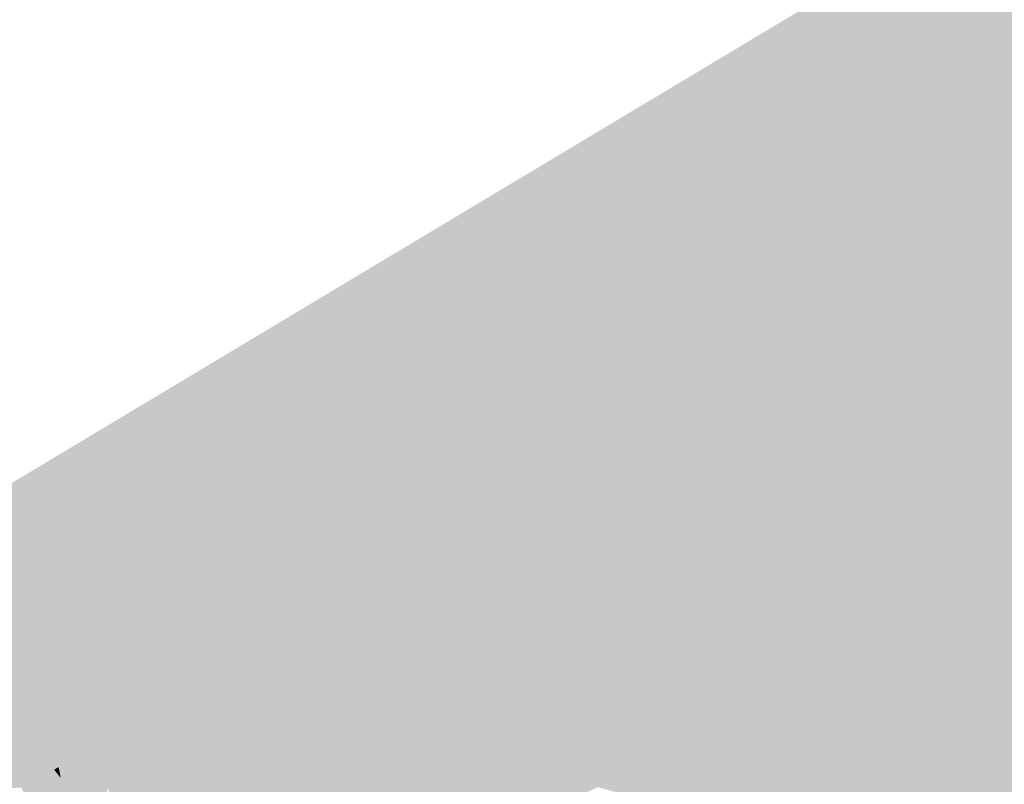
# Model space of a CAD drawing. Header units: metres. Extents: x 164696 to 183842, y 382615 to 387356.
# Tile 761 of 1056: x 182715.36 to 182717.32, y 386653.53 to 386655.06. Entities that reach past the tile are written whole.
import ezdxf

# ---------------------------------------------------------------- set-up
doc = ezdxf.new("R2010")
doc.units = ezdxf.units.M
doc.layers.add('C3D-SURFACE_TINSURFACE', color=7, linetype='Continuous')

msp = doc.modelspace()

# ---------------------------------------------------------------- linework, layer by layer
at = {"layer": 'C3D-SURFACE_TINSURFACE', "color": 11, "linetype": 'Continuous', "lineweight": -3, "true_color": 0xff8585}
for points in [[(182714.2799, 386653.4281), (182720.4644, 386657.2005), (182712.5531, 386652.4572)], [(182718.6247, 386656.0207), (182720.4644, 386657.2005), (182714.2799, 386653.4281)], [(182718.6247, 386656.0207), (182714.2799, 386653.4281), (182715.017, 386653.8201)], [(182718.6247, 386656.0207), (182716.5686, 386654.6451), (182718.127, 386655.4737)], [(182716.8018, 386654.5048), (182718.127, 386655.4737), (182716.5686, 386654.6451)], [(182716.8018, 386654.5048), (182717.3394, 386654.6019), (182718.127, 386655.4737)], [(182716.8018, 386654.5048), (182717.2649, 386654.5604), (182717.3394, 386654.6019)], [(182717.3394, 386654.6019), (182717.2649, 386654.5604), (182717.3022, 386654.5806)], [(182717.4314, 386654.4139), (182717.3394, 386654.6019), (182717.3022, 386654.5806)], [(182717.4313, 386654.3849), (182717.3022, 386654.5806), (182717.2649, 386654.5604)], [(182717.4314, 386654.4139), (182717.3022, 386654.5806), (182717.4313, 386654.3849)], [(182716.6384, 386654.4545), (182717.2649, 386654.5604), (182716.581, 386654.4527)], [(182716.8018, 386654.5048), (182716.581, 386654.4527), (182717.2649, 386654.5604)], [(182716.6384, 386654.4545), (182717.2276, 386654.5401), (182717.2649, 386654.5604)], [(182717.4089, 386654.3728), (182717.2649, 386654.5604), (182717.2276, 386654.5401)], [(182717.4089, 386654.3728), (182717.4312, 386654.3659), (182717.2649, 386654.5604)], [(182717.4313, 386654.3849), (182717.2649, 386654.5604), (182717.4312, 386654.3659)], [(182716.6384, 386654.4545), (182717.1904, 386654.5199), (182717.2276, 386654.5401)], [(182717.4089, 386654.3728), (182717.2276, 386654.5401), (182717.1904, 386654.5199)], [(182716.5484, 386654.435), (182717.1531, 386654.4997), (182717.1904, 386654.5199)], [(182716.6384, 386654.4545), (182716.5484, 386654.435), (182717.1904, 386654.5199)], [(182717.4125, 386654.3558), (182717.1904, 386654.5199), (182717.1531, 386654.4997)], [(182717.4089, 386654.3728), (182717.1904, 386654.5199), (182717.4125, 386654.3558)], [(182716.4004, 386654.4105), (182717.1158, 386654.4795), (182717.1531, 386654.4997)], [(182716.5484, 386654.435), (182716.4004, 386654.4105), (182717.1531, 386654.4997)], [(182717.431, 386654.3341), (182717.1531, 386654.4997), (182717.1158, 386654.4795)], [(182717.4125, 386654.3558), (182717.1531, 386654.4997), (182717.431, 386654.3341)], [(182716.3263, 386654.3932), (182717.1158, 386654.4795), (182716.298, 386654.3947)], [(182716.4004, 386654.4105), (182716.298, 386654.3947), (182717.1158, 386654.4795)], [(182716.3263, 386654.3932), (182717.0785, 386654.4592), (182717.1158, 386654.4795)], [(182717.431, 386654.3226), (182717.1158, 386654.4795), (182717.0785, 386654.4592)], [(182717.431, 386654.3226), (182717.4438, 386654.3216), (182717.1158, 386654.4795)], [(182717.431, 386654.3341), (182717.1158, 386654.4795), (182717.4438, 386654.3216)], [(182716.3648, 386654.3912), (182717.0785, 386654.4592), (182716.3263, 386654.3932)], [(182716.3648, 386654.3912), (182717.0413, 386654.439), (182717.0785, 386654.4592)], [(182717.4124, 386654.324), (182717.0785, 386654.4592), (182717.0413, 386654.439)], [(182717.4124, 386654.324), (182717.431, 386654.3226), (182717.0785, 386654.4592)], [(182716.3833, 386654.3863), (182717.0413, 386654.439), (182716.3648, 386654.3912)], [(182716.3833, 386654.3863), (182717.0041, 386654.4188), (182717.0413, 386654.439)], [(182717.3961, 386654.3231), (182717.0413, 386654.439), (182717.0041, 386654.4188)], [(182717.3961, 386654.3231), (182717.4124, 386654.324), (182717.0413, 386654.439)], [(182716.406, 386654.3804), (182717.0041, 386654.4188), (182716.3833, 386654.3863)], [(182716.406, 386654.3804), (182716.9668, 386654.3985), (182717.0041, 386654.4188)], [(182717.4628, 386654.2741), (182717.0041, 386654.4188), (182716.9668, 386654.3985)], [(182717.4628, 386654.2741), (182717.4719, 386654.2739), (182717.0041, 386654.4188)], [(182717.4719, 386654.2739), (182717.3961, 386654.3231), (182717.0041, 386654.4188)], [(182716.5627, 386654.3744), (182716.9668, 386654.3985), (182716.406, 386654.3804)], [(182716.5627, 386654.3744), (182716.9295, 386654.3783), (182716.9668, 386654.3985)], [(182717.5292, 386654.2245), (182716.9668, 386654.3985), (182716.9295, 386654.3783)], [(182717.5132, 386654.2532), (182717.4628, 386654.2741), (182716.9668, 386654.3985)], [(182717.5132, 386654.2532), (182716.9668, 386654.3985), (182717.5292, 386654.2245)], [(182716.5409, 386654.3619), (182716.8923, 386654.357), (182716.9295, 386654.3783)], [(182716.5409, 386654.3619), (182716.9295, 386654.3783), (182716.5627, 386654.3744)], [(182716.8923, 386654.357), (182717.5504, 386654.1862), (182716.9295, 386654.3783)], [(182717.5292, 386654.2245), (182716.9295, 386654.3783), (182717.5504, 386654.1862)], [(182716.4975, 386654.3383), (182716.855, 386654.3367), (182716.5192, 386654.3501)], [(182716.5192, 386654.3501), (182716.8923, 386654.357), (182716.5409, 386654.3619)], [(182716.5192, 386654.3501), (182716.855, 386654.3367), (182716.8923, 386654.357)], [(182716.855, 386654.3367), (182717.5717, 386654.1479), (182716.8923, 386654.357)], [(182716.8923, 386654.357), (182717.5717, 386654.1479), (182717.5504, 386654.1862)], [(182716.4758, 386654.3265), (182716.8177, 386654.3165), (182716.4975, 386654.3383)], [(182716.535, 386654.3039), (182716.7805, 386654.2963), (182716.4758, 386654.3265)], [(182716.4758, 386654.3265), (182716.7805, 386654.2963), (182716.8177, 386654.3165)], [(182716.4975, 386654.3383), (182716.8177, 386654.3165), (182716.855, 386654.3367)], [(182716.855, 386654.3367), (182716.8177, 386654.3165), (182717.3711, 386653.3817)], [(182716.855, 386654.3367), (182717.3711, 386653.3817), (182717.593, 386654.1097)], [(182716.855, 386654.3367), (182717.593, 386654.1097), (182717.5717, 386654.1479)], [(182716.8177, 386654.3165), (182716.7805, 386654.2963), (182717.3339, 386653.3614)], [(182716.8177, 386654.3165), (182717.3339, 386653.3614), (182717.3711, 386653.3817)], [(182716.3888, 386654.2793), (182716.6687, 386654.2356), (182716.4105, 386654.2911)], [(182716.5089, 386654.2897), (182716.4105, 386654.2911), (182716.6687, 386654.2356)], [(182716.5089, 386654.2897), (182716.7432, 386654.2761), (182716.535, 386654.3039)], [(182716.5089, 386654.2897), (182716.6687, 386654.2356), (182716.706, 386654.2558)], [(182716.5089, 386654.2897), (182716.706, 386654.2558), (182716.7432, 386654.2761)], [(182716.535, 386654.3039), (182716.7432, 386654.2761), (182716.7805, 386654.2963)], [(182716.7432, 386654.2761), (182717.2966, 386653.3412), (182716.7805, 386654.2963)], [(182716.7805, 386654.2963), (182717.2966, 386653.3412), (182717.3339, 386653.3614)], [(182716.4306, 386654.2473), (182716.6314, 386654.2154), (182716.3888, 386654.2793)], [(182716.3888, 386654.2793), (182716.6314, 386654.2154), (182716.6687, 386654.2356)], [(182716.7432, 386654.2761), (182716.5134, 386653.5247), (182717.2593, 386653.321)], [(182716.706, 386654.2558), (182716.5134, 386653.5247), (182716.7432, 386654.2761)], [(182716.7432, 386654.2761), (182717.2593, 386653.321), (182717.2966, 386653.3412)], [(182716.3744, 386654.2333), (182716.5941, 386654.1951), (182716.3977, 386654.2459)], [(182716.3977, 386654.2459), (182716.5941, 386654.1951), (182716.4306, 386654.2473)], [(182716.4306, 386654.2473), (182716.5941, 386654.1951), (182716.6314, 386654.2154)], [(182716.4923, 386653.5631), (182716.706, 386654.2558), (182716.6687, 386654.2356)], [(182716.4923, 386653.5631), (182716.5134, 386653.5247), (182716.706, 386654.2558)], [(182716.3823, 386654.2189), (182716.5569, 386654.1749), (182716.3744, 386654.2333)], [(182716.3744, 386654.2333), (182716.5569, 386654.1749), (182716.5941, 386654.1951)], [(182716.4818, 386653.5823), (182716.4923, 386653.5631), (182716.6687, 386654.2356)], [(182716.4818, 386653.5823), (182716.6687, 386654.2356), (182716.5041, 386653.7071)], [(182716.4979, 386653.7038), (182716.5041, 386653.7071), (182716.6687, 386654.2356)], [(182716.4979, 386653.7038), (182716.6687, 386654.2356), (182716.6314, 386654.2154)], [(182716.316, 386654.2042), (182716.5196, 386654.1547), (182716.359, 386654.2062)], [(182716.359, 386654.2062), (182716.5569, 386654.1749), (182716.3823, 386654.2189)], [(182716.359, 386654.2062), (182716.5196, 386654.1547), (182716.5569, 386654.1749)], [(182716.4861, 386653.7787), (182716.4803, 386653.7358), (182716.6314, 386654.2154)], [(182716.4979, 386653.7038), (182716.6314, 386654.2154), (182716.4803, 386653.7358)], [(182716.4861, 386653.7787), (182716.6314, 386654.2154), (182716.5941, 386654.1951)], [(182716.316, 386654.2042), (182716.5056, 386654.1467), (182716.5196, 386654.1547)], [(182716.5569, 386654.1749), (182716.429, 386653.6782), (182716.5941, 386654.1951)], [(182716.4861, 386653.7787), (182716.5941, 386654.1951), (182716.429, 386653.6782)], [(182716.5196, 386654.1547), (182716.4079, 386653.7166), (182716.5569, 386654.1749)], [(182716.5569, 386654.1749), (182716.4079, 386653.7166), (182716.429, 386653.6782)], [(182716.5056, 386654.1467), (182716.3868, 386653.7549), (182716.5196, 386654.1547)], [(182716.5196, 386654.1547), (182716.3868, 386653.7549), (182716.4079, 386653.7166)], [(182716.5056, 386654.1467), (182716.4558, 386654.0282), (182716.3868, 386653.7549)], [(182716.249, 386654.092), (182716.3706, 386654.0726), (182716.2569, 386654.1111)], [(182716.3692, 386654.1005), (182716.2569, 386654.1111), (182716.3706, 386654.0726)], [(182716.2127, 386654.0715), (182716.3333, 386654.0524), (182716.2224, 386654.0913)], [(182716.249, 386654.092), (182716.2224, 386654.0913), (182716.3333, 386654.0524)], [(182716.249, 386654.092), (182716.3333, 386654.0524), (182716.3706, 386654.0726)], [(182716.4078, 386654.0929), (182716.3706, 386654.0726), (182716.3235, 386653.8701)], [(182716.4078, 386654.0929), (182716.3235, 386653.8701), (182716.3446, 386653.8317)], [(182716.4116, 386654.0949), (182716.4078, 386654.0929), (182716.3446, 386653.8317)], [(182716.4116, 386654.0949), (182716.3446, 386653.8317), (182716.4128, 386654.0226)], [(182716.3692, 386654.1005), (182716.4078, 386654.0929), (182716.3656, 386654.1069)], [(182716.3656, 386654.1069), (182716.4078, 386654.0929), (182716.4116, 386654.0949)], [(182716.3692, 386654.1005), (182716.3706, 386654.0726), (182716.4078, 386654.0929)], [(182716.0738, 386654.0716), (182716.0259, 386653.8844), (182716.0352, 386653.8895)], [(182716.0738, 386654.0716), (182716.0352, 386653.8895), (182716.0721, 386654.0117)], [(182716.1874, 386654.0037), (182716.218, 386654.0619), (182716.2127, 386654.0715)], [(182716.2127, 386654.0715), (182716.218, 386654.0619), (182716.3333, 386654.0524)], [(182716.3706, 386654.0726), (182716.3333, 386654.0524), (182716.3024, 386653.9084)], [(182716.3706, 386654.0726), (182716.3024, 386653.9084), (182716.3235, 386653.8701)], [(182716.1874, 386654.0037), (182716.1843, 386653.9715), (182716.218, 386654.0619)], [(182716.1843, 386653.9715), (182716.2215, 386653.9917), (182716.218, 386654.0619)], [(182716.218, 386654.0619), (182716.2215, 386653.9917), (182716.2391, 386654.0235)], [(182716.218, 386654.0619), (182716.2391, 386654.0235), (182716.296, 386654.0322)], [(182716.218, 386654.0619), (182716.296, 386654.0322), (182716.3333, 386654.0524)], [(182716.3333, 386654.0524), (182716.296, 386654.0322), (182716.2813, 386653.9468)], [(182716.3333, 386654.0524), (182716.2813, 386653.9468), (182716.3024, 386653.9084)], [(182716.4559, 386654.0561), (182716.4176, 386654.0024), (182716.3657, 386653.7933)], [(182716.4558, 386654.0282), (182716.4559, 386654.0561), (182716.3657, 386653.7933)], [(182716.2391, 386654.0235), (182716.2588, 386654.012), (182716.296, 386654.0322)], [(182716.2602, 386653.9852), (182716.296, 386654.0322), (182716.2588, 386654.012)], [(182716.2602, 386653.9852), (182716.2813, 386653.9468), (182716.296, 386654.0322)], [(182716.0826, 386653.9606), (182716.0721, 386654.0117), (182716.0352, 386653.8895)], [(182716.2391, 386654.0235), (182716.2215, 386653.9917), (182716.2588, 386654.012)], [(182716.2602, 386653.9852), (182716.2588, 386654.012), (182716.2215, 386653.9917)], [(182716.4176, 386654.0024), (182716.4128, 386654.0226), (182716.3446, 386653.8317)], [(182716.4558, 386654.0282), (182716.3657, 386653.7933), (182716.3868, 386653.7549)], [(182716.1874, 386654.0037), (182716.1812, 386653.9698), (182716.1843, 386653.9715)], [(182716.1843, 386653.9715), (182716.2813, 386653.9468), (182716.2215, 386653.9917)], [(182716.2602, 386653.9852), (182716.2215, 386653.9917), (182716.2813, 386653.9468)], [(182716.4176, 386654.0024), (182716.3446, 386653.8317), (182716.3657, 386653.7933)], [(182716.1812, 386653.9698), (182716.3024, 386653.9084), (182716.1843, 386653.9715)], [(182716.1843, 386653.9715), (182716.3024, 386653.9084), (182716.2813, 386653.9468)], [(182716.0826, 386653.9606), (182716.0352, 386653.8895), (182716.0725, 386653.9097)], [(182716.0826, 386653.9606), (182716.0725, 386653.9097), (182716.0862, 386653.9542)], [(182716.0862, 386653.9542), (182716.0725, 386653.9097), (182716.0756, 386653.9114)], [(182716.1812, 386653.9698), (182716.2004, 386653.9365), (182716.3024, 386653.9084)], [(182715.017, 386653.8201), (182715.3644, 386653.5242), (182715.7068, 386653.9465)], [(182715.5959, 386653.7918), (182715.7068, 386653.9465), (182715.3644, 386653.5242)], [(182716.2077, 386653.9233), (182716.3024, 386653.9084), (182716.2004, 386653.9365)], [(182716.2077, 386653.9233), (182716.1832, 386653.9093), (182716.3235, 386653.8701)], [(182716.2077, 386653.9233), (182716.3235, 386653.8701), (182716.3024, 386653.9084)], [(182716.0725, 386653.9097), (182716.0352, 386653.8895), (182716.3657, 386653.7933)], [(182716.0756, 386653.9114), (182716.0725, 386653.9097), (182716.3446, 386653.8317)], [(182716.0725, 386653.9097), (182716.3657, 386653.7933), (182716.3446, 386653.8317)], [(182716.0756, 386653.9114), (182716.3446, 386653.8317), (182716.1959, 386653.8939)], [(182716.1959, 386653.8939), (182716.3235, 386653.8701), (182716.1832, 386653.9093)], [(182716.1959, 386653.8939), (182716.3446, 386653.8317), (182716.3235, 386653.8701)], [(182716.0259, 386653.8844), (182716.3868, 386653.7549), (182716.0352, 386653.8895)], [(182716.0259, 386653.8844), (182716.157, 386653.8225), (182716.3868, 386653.7549)], [(182716.0352, 386653.8895), (182716.3868, 386653.7549), (182716.3657, 386653.7933)], [(182715.017, 386653.8201), (182714.2799, 386653.4281), (182715.3644, 386653.5242)], [(182716.157, 386653.8225), (182716.156, 386653.8059), (182716.3868, 386653.7549)], [(182716.2681, 386653.758), (182716.3868, 386653.7549), (182716.156, 386653.8059)], [(182715.5959, 386653.7918), (182715.3644, 386653.5242), (182715.4017, 386653.5444)], [(182715.4297, 386653.5596), (182715.5959, 386653.7918), (182715.4017, 386653.5444)], [(182716.4861, 386653.7787), (182716.429, 386653.6782), (182716.4448, 386653.6494)], [(182716.2349, 386653.7566), (182716.4079, 386653.7166), (182716.2681, 386653.758)], [(182716.3026, 386653.7158), (182716.4079, 386653.7166), (182716.2349, 386653.7566)], [(182716.2681, 386653.758), (182716.4079, 386653.7166), (182716.3868, 386653.7549)], [(182716.3026, 386653.7158), (182716.2933, 386653.7108), (182716.429, 386653.6782)], [(182716.3026, 386653.7158), (182716.429, 386653.6782), (182716.4079, 386653.7166)], [(182716.4448, 386653.6494), (182716.429, 386653.6782), (182716.2933, 386653.7108)], [(182716.4243, 386653.5836), (182715.6694, 386653.3138), (182715.5903, 386653.0614)], [(182716.4243, 386653.5836), (182715.5903, 386653.0614), (182716.4923, 386653.5631)], [(182716.4818, 386653.5823), (182716.4243, 386653.5836), (182716.4923, 386653.5631)], [(182715.4297, 386653.5596), (182715.4017, 386653.5444), (182715.5052, 386653.2145)], [(182715.4297, 386653.5596), (182715.5052, 386653.2145), (182715.4431, 386653.5428)], [(182716.4923, 386653.5631), (182715.5903, 386653.0614), (182716.5134, 386653.5247)], [(182715.4017, 386653.5444), (182715.3644, 386653.5242), (182715.5052, 386653.2145)], [(182715.4431, 386653.5428), (182715.5052, 386653.2145), (182715.4835, 386653.4923)], [(182715.5953, 386653.553), (182715.5674, 386653.5378), (182715.5052, 386653.2145)], [(182715.5953, 386653.553), (182715.5052, 386653.2145), (182715.6125, 386653.536)], [(182715.5674, 386653.5378), (182715.5394, 386653.5226), (182715.5052, 386653.2145)], [(182715.6096, 386653.4878), (182715.6125, 386653.536), (182715.5052, 386653.2145)]]:
    msp.add_solid(points, dxfattribs=at)
at = {"layer": 'C3D-SURFACE_TINSURFACE', "color": 61, "linetype": 'Continuous', "lineweight": -3, "true_color": 0xe4eb6b}
for points in [[(182716.0491, 386654.3689), (182718.6247, 386656.0207), (182715.017, 386653.8201)], [(182716.0491, 386654.3689), (182716.5686, 386654.6451), (182718.6247, 386656.0207)], [(182716.0491, 386654.3689), (182716.8018, 386654.5048), (182716.5686, 386654.6451)], [(182716.0491, 386654.3689), (182716.581, 386654.4527), (182716.8018, 386654.5048)], [(182716.0491, 386654.3689), (182716.5484, 386654.435), (182716.6384, 386654.4545)], [(182716.0491, 386654.3689), (182716.6384, 386654.4545), (182716.581, 386654.4527)], [(182716.0491, 386654.3689), (182716.4004, 386654.4105), (182716.5484, 386654.435)], [(182716.0491, 386654.3689), (182716.298, 386654.3947), (182716.4004, 386654.4105)], [(182716.0491, 386654.3689), (182716.3263, 386654.3932), (182716.298, 386654.3947)], [(182716.0491, 386654.3689), (182716.3648, 386654.3912), (182716.3263, 386654.3932)], [(182716.0491, 386654.3689), (182716.3833, 386654.3863), (182716.3648, 386654.3912)], [(182716.0491, 386654.3689), (182716.406, 386654.3804), (182716.3833, 386654.3863)], [(182716.0491, 386654.3689), (182715.017, 386653.8201), (182715.7068, 386653.9465)], [(182716.0491, 386654.3689), (182715.5959, 386653.7918), (182715.4297, 386653.5596)], [(182716.0491, 386654.3689), (182715.4297, 386653.5596), (182715.439, 386653.5647)], [(182716.0491, 386654.3689), (182715.439, 386653.5647), (182715.4762, 386653.5849)], [(182715.5135, 386653.6051), (182716.0491, 386654.3689), (182715.4762, 386653.5849)], [(182715.5135, 386653.6051), (182715.5508, 386653.6254), (182716.0491, 386654.3689)], [(182716.0491, 386654.3689), (182715.5508, 386653.6254), (182715.5881, 386653.6456)], [(182716.0491, 386654.3689), (182715.5881, 386653.6456), (182715.6253, 386653.6658)], [(182716.0491, 386654.3689), (182715.7068, 386653.9465), (182715.5959, 386653.7918)], [(182715.6625, 386653.6861), (182716.0491, 386654.3689), (182715.6253, 386653.6658)], [(182715.6998, 386653.7063), (182716.0491, 386654.3689), (182715.6625, 386653.6861)], [(182715.6998, 386653.7063), (182715.7371, 386653.7276), (182716.0491, 386654.3689)], [(182715.7371, 386653.7276), (182715.7744, 386653.7479), (182716.0491, 386654.3689)], [(182715.7744, 386653.7479), (182715.8116, 386653.7681), (182716.0491, 386654.3689)], [(182715.8489, 386653.7883), (182716.0491, 386654.3689), (182715.8116, 386653.7681)], [(182715.8489, 386653.7883), (182715.8862, 386653.8085), (182716.0491, 386654.3689)], [(182715.8862, 386653.8085), (182716.0702, 386654.3305), (182716.0491, 386654.3689)], [(182716.0491, 386654.3689), (182716.5627, 386654.3744), (182716.406, 386654.3804)], [(182716.0491, 386654.3689), (182716.5409, 386654.3619), (182716.5627, 386654.3744)], [(182716.0491, 386654.3689), (182716.0702, 386654.3305), (182716.3977, 386654.2459)], [(182716.0491, 386654.3689), (182716.3977, 386654.2459), (182716.4306, 386654.2473)], [(182716.0491, 386654.3689), (182716.4306, 386654.2473), (182716.3888, 386654.2793)], [(182716.0491, 386654.3689), (182716.3888, 386654.2793), (182716.4105, 386654.2911)], [(182716.0491, 386654.3689), (182716.4105, 386654.2911), (182716.5089, 386654.2897)], [(182716.0491, 386654.3689), (182716.5089, 386654.2897), (182716.535, 386654.3039)], [(182716.0491, 386654.3689), (182716.535, 386654.3039), (182716.4758, 386654.3265)], [(182716.0491, 386654.3689), (182716.4758, 386654.3265), (182716.4975, 386654.3383)], [(182716.0491, 386654.3689), (182716.4975, 386654.3383), (182716.5192, 386654.3501)], [(182716.0491, 386654.3689), (182716.5192, 386654.3501), (182716.5409, 386654.3619)], [(182715.8862, 386653.8085), (182715.9234, 386653.8288), (182716.0702, 386654.3305)], [(182715.9607, 386653.849), (182716.0702, 386654.3305), (182715.9234, 386653.8288)], [(182715.9607, 386653.849), (182716.0913, 386654.2921), (182716.0702, 386654.3305)], [(182716.0702, 386654.3305), (182716.0913, 386654.2921), (182716.3823, 386654.2189)], [(182716.0702, 386654.3305), (182716.3823, 386654.2189), (182716.3744, 386654.2333)], [(182716.0702, 386654.3305), (182716.3744, 386654.2333), (182716.3977, 386654.2459)], [(182715.9607, 386653.849), (182715.9979, 386653.8692), (182716.0913, 386654.2921)], [(182715.9979, 386653.8692), (182716.1124, 386654.2538), (182716.0913, 386654.2921)], [(182716.0913, 386654.2921), (182716.1124, 386654.2538), (182716.316, 386654.2042)], [(182716.0913, 386654.2921), (182716.316, 386654.2042), (182716.359, 386654.2062)], [(182716.0913, 386654.2921), (182716.359, 386654.2062), (182716.3823, 386654.2189)], [(182715.9979, 386653.8692), (182716.0738, 386654.0716), (182716.1124, 386654.2538)], [(182716.1335, 386654.2154), (182716.1124, 386654.2538), (182716.0738, 386654.0716)], [(182716.4824, 386654.1333), (182716.1124, 386654.2538), (182716.1335, 386654.2154)], [(182716.4824, 386654.1333), (182716.316, 386654.2042), (182716.1124, 386654.2538)], [(182716.1335, 386654.2154), (182716.0738, 386654.0716), (182716.0721, 386654.0117)], [(182716.1335, 386654.2154), (182716.0721, 386654.0117), (182716.0826, 386653.9606)], [(182716.1546, 386654.177), (182716.1335, 386654.2154), (182716.0826, 386653.9606)], [(182716.4451, 386654.1131), (182716.1335, 386654.2154), (182716.1546, 386654.177)], [(182716.4451, 386654.1131), (182716.4824, 386654.1333), (182716.1335, 386654.2154)], [(182716.4824, 386654.1333), (182716.5056, 386654.1467), (182716.316, 386654.2042)], [(182716.1546, 386654.177), (182716.0826, 386653.9606), (182716.0862, 386653.9542)], [(182716.1097, 386653.9299), (182716.1546, 386654.177), (182716.0862, 386653.9542)], [(182716.1097, 386653.9299), (182716.1757, 386654.1386), (182716.1546, 386654.177)], [(182716.1546, 386654.177), (182716.1757, 386654.1386), (182716.3692, 386654.1005)], [(182716.1546, 386654.177), (182716.3692, 386654.1005), (182716.3656, 386654.1069)], [(182716.4451, 386654.1131), (182716.1546, 386654.177), (182716.3656, 386654.1069)], [(182716.1097, 386653.9299), (182716.147, 386653.9513), (182716.1757, 386654.1386)], [(182716.147, 386653.9513), (182716.1968, 386654.1003), (182716.1757, 386654.1386)], [(182716.1757, 386654.1386), (182716.1968, 386654.1003), (182716.249, 386654.092)], [(182716.1757, 386654.1386), (182716.249, 386654.092), (182716.2569, 386654.1111)], [(182716.1757, 386654.1386), (182716.2569, 386654.1111), (182716.3692, 386654.1005)], [(182716.4451, 386654.1131), (182716.4559, 386654.0561), (182716.4824, 386654.1333)], [(182716.4824, 386654.1333), (182716.4558, 386654.0282), (182716.5056, 386654.1467)], [(182716.4824, 386654.1333), (182716.4559, 386654.0561), (182716.4558, 386654.0282)], [(182716.4451, 386654.1131), (182716.3656, 386654.1069), (182716.4116, 386654.0949)], [(182716.4451, 386654.1131), (182716.4116, 386654.0949), (182716.4128, 386654.0226)], [(182716.4451, 386654.1131), (182716.4128, 386654.0226), (182716.4176, 386654.0024)], [(182716.4451, 386654.1131), (182716.4176, 386654.0024), (182716.4559, 386654.0561)], [(182716.147, 386653.9513), (182716.1874, 386654.0037), (182716.1968, 386654.1003)], [(182716.1968, 386654.1003), (182716.1874, 386654.0037), (182716.2127, 386654.0715)], [(182716.1968, 386654.1003), (182716.2127, 386654.0715), (182716.2224, 386654.0913)], [(182716.1968, 386654.1003), (182716.2224, 386654.0913), (182716.249, 386654.092)], [(182715.9979, 386653.8692), (182716.0259, 386653.8844), (182716.0738, 386654.0716)], [(182716.147, 386653.9513), (182716.1812, 386653.9698), (182716.1874, 386654.0037)], [(182716.1097, 386653.9299), (182716.0862, 386653.9542), (182716.0756, 386653.9114)], [(182716.1097, 386653.9299), (182716.2077, 386653.9233), (182716.147, 386653.9513)], [(182716.147, 386653.9513), (182716.2004, 386653.9365), (182716.1812, 386653.9698)], [(182716.147, 386653.9513), (182716.2077, 386653.9233), (182716.2004, 386653.9365)], [(182716.1097, 386653.9299), (182716.0756, 386653.9114), (182716.1959, 386653.8939)], [(182716.1097, 386653.9299), (182716.1832, 386653.9093), (182716.2077, 386653.9233)], [(182716.1097, 386653.9299), (182716.1959, 386653.8939), (182716.1832, 386653.9093)], [(182715.9979, 386653.8692), (182716.157, 386653.8225), (182716.0259, 386653.8844)], [(182715.9607, 386653.849), (182716.157, 386653.8225), (182715.9979, 386653.8692)], [(182715.9607, 386653.849), (182715.9234, 386653.8288), (182716.2349, 386653.7566)], [(182715.9607, 386653.849), (182716.2349, 386653.7566), (182716.2681, 386653.758)], [(182715.9607, 386653.849), (182716.156, 386653.8059), (182716.157, 386653.8225)], [(182715.9607, 386653.849), (182716.2681, 386653.758), (182716.156, 386653.8059)], [(182715.8862, 386653.8085), (182716.3026, 386653.7158), (182715.9234, 386653.8288)], [(182715.9234, 386653.8288), (182716.3026, 386653.7158), (182716.2349, 386653.7566)], [(182715.8489, 386653.7883), (182716.4501, 386653.6398), (182715.8862, 386653.8085)], [(182715.8862, 386653.8085), (182716.2933, 386653.7108), (182716.3026, 386653.7158)], [(182715.8862, 386653.8085), (182716.4501, 386653.6398), (182716.4448, 386653.6494)], [(182715.8862, 386653.8085), (182716.4448, 386653.6494), (182716.2933, 386653.7108)], [(182715.8489, 386653.7883), (182715.8116, 386653.7681), (182716.4712, 386653.6015)], [(182715.8489, 386653.7883), (182716.4712, 386653.6015), (182716.4501, 386653.6398)], [(182716.4501, 386653.6398), (182716.4861, 386653.7787), (182716.4448, 386653.6494)], [(182716.4501, 386653.6398), (182716.4803, 386653.7358), (182716.4861, 386653.7787)], [(182715.7744, 386653.7479), (182715.6694, 386653.3138), (182715.8116, 386653.7681)], [(182715.8116, 386653.7681), (182715.6694, 386653.3138), (182716.4243, 386653.5836)], [(182715.8116, 386653.7681), (182716.4243, 386653.5836), (182716.4818, 386653.5823)], [(182715.8116, 386653.7681), (182716.4818, 386653.5823), (182716.4712, 386653.6015)], [(182715.7371, 386653.7276), (182715.6424, 386653.3311), (182715.7744, 386653.7479)], [(182715.7744, 386653.7479), (182715.6424, 386653.3311), (182715.6561, 386653.3065)], [(182715.7744, 386653.7479), (182715.6561, 386653.3065), (182715.6694, 386653.3138)], [(182716.4501, 386653.6398), (182716.4979, 386653.7038), (182716.4803, 386653.7358)], [(182715.6998, 386653.7063), (182715.6214, 386653.3672), (182715.7371, 386653.7276)], [(182715.7371, 386653.7276), (182715.6214, 386653.3672), (182715.6216, 386653.2959)], [(182715.7371, 386653.7276), (182715.6216, 386653.2959), (182715.6424, 386653.3311)], [(182715.6998, 386653.7063), (182715.6069, 386653.3589), (182715.6214, 386653.3672)], [(182715.6998, 386653.7063), (182715.6132, 386653.4412), (182715.6069, 386653.3589)], [(182715.6998, 386653.7063), (182715.6625, 386653.6861), (182715.6096, 386653.4878)], [(182715.6998, 386653.7063), (182715.6096, 386653.4878), (182715.6132, 386653.4412)], [(182716.4501, 386653.6398), (182716.4712, 386653.6015), (182716.4979, 386653.7038)], [(182716.4712, 386653.6015), (182716.5041, 386653.7071), (182716.4979, 386653.7038)], [(182716.4712, 386653.6015), (182716.4818, 386653.5823), (182716.5041, 386653.7071)], [(182715.6625, 386653.6861), (182715.6253, 386653.6658), (182715.5953, 386653.553)], [(182715.6625, 386653.6861), (182715.5953, 386653.553), (182715.6125, 386653.536)], [(182715.6625, 386653.6861), (182715.6125, 386653.536), (182715.6096, 386653.4878)], [(182715.5881, 386653.6456), (182715.5953, 386653.553), (182715.6253, 386653.6658)], [(182715.5508, 386653.6254), (182715.5674, 386653.5378), (182715.5881, 386653.6456)], [(182715.5881, 386653.6456), (182715.5674, 386653.5378), (182715.5953, 386653.553)], [(182715.5135, 386653.6051), (182715.5394, 386653.5226), (182715.5508, 386653.6254)], [(182715.5508, 386653.6254), (182715.5394, 386653.5226), (182715.5674, 386653.5378)], [(182715.5135, 386653.6051), (182715.4762, 386653.5849), (182715.4835, 386653.4923)], [(182715.5135, 386653.6051), (182715.4835, 386653.4923), (182715.5109, 386653.4808)], [(182715.5135, 386653.6051), (182715.5109, 386653.4808), (182715.5394, 386653.5226)], [(182715.4762, 386653.5849), (182715.439, 386653.5647), (182715.4431, 386653.5428)], [(182715.4762, 386653.5849), (182715.4431, 386653.5428), (182715.4835, 386653.4923)], [(182715.439, 386653.5647), (182715.4297, 386653.5596), (182715.4431, 386653.5428)]]:
    msp.add_solid(points, dxfattribs=at)

doc.saveas('drawing.dxf')
